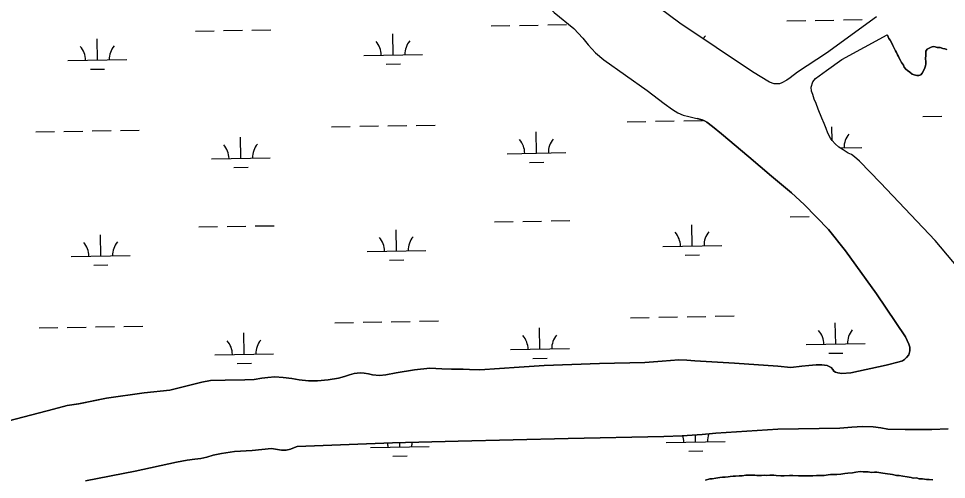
# Model space of a CAD drawing. Extents: x 3887375 to 3925618, y 296674 to 322633.
# Drawn here: x 3916019 to 3917593, y 308875 to 309657 of the extents above; entities that cross this region are included whole.
import ezdxf

# ---------------------------------------------------------------- set-up
doc = ezdxf.new("R2010")
doc.units = 0
doc.layers.add('V-TOPO-SHOR', color=7, linetype='Continuous')
doc.layers.add('V-WETL-SWMP', color=7, linetype='Continuous')

msp = doc.modelspace()

# ---------------------------------------------------------------- linework, layer by layer
at = {"layer": 'V-TOPO-SHOR'}
for points in [[(3916880.8, 309720.3), (3916902.6, 309693.9), (3916927.9, 309667.4), (3916961.1, 309640.3), (3916976, 309624.3), (3916985.4, 309612.5), (3916997.7, 309599.2), (3917011.9, 309587.5), (3917085.4, 309535.2), (3917114.1, 309513.2), (3917128.2, 309503.1), (3917137.5, 309497.3), (3917146.8, 309493.4), (3917156, 309491.1), (3917167.7, 309488.5), (3917170, 309487.8)], [(3917474.5, 309660.3), (3917389.7, 309598.9), (3917340.6, 309566.5), (3917328.1, 309557), (3917322.6, 309552.8), (3917313.8, 309548.2), (3917309.8, 309546.8), (3917301.2, 309546.3), (3917293, 309549.3), (3917264.4, 309567.2), (3917140.9, 309649.3), (3917088.2, 309688.5)], [(3917666.7, 309170.1), (3917574.1, 309280.7), (3917481.1, 309378.4), (3917445.8, 309415.1), (3917437.4, 309422.5), (3917432, 309426.8), (3917426.6, 309428.9), (3917417.9, 309434.4), (3917410.5, 309439.3), (3917404.4, 309444.5), (3917399.5, 309450.4), (3917396.3, 309454.4), (3917391.9, 309463.1), (3917388.9, 309471), (3917385.6, 309479.1), (3917381.9, 309488.5), (3917375.5, 309503.5), (3917372.1, 309513.2), (3917368.8, 309520.7), (3917366.4, 309528.2), (3917364.4, 309533.9), (3917363.6, 309540.8), (3917366.5, 309549.7), (3917371.1, 309555.8), (3917389.8, 309569.2), (3917415.9, 309587.8), (3917492.6, 309630)], [(3917499.9, 309616.5), (3917497.5, 309620.7), (3917495.5, 309623.5), (3917493, 309629.1), (3917492.6, 309630)], [(3917593.9, 309605), (3917590.5, 309605.9), (3917587.2, 309606.8), (3917582.4, 309608.1), (3917577.7, 309608.4), (3917574.4, 309609.3), (3917571, 309609.7), (3917567.3, 309608.7), (3917563.1, 309606.7), (3917560.3, 309605.2), (3917558.5, 309601.8), (3917558.5, 309598.5), (3917558.2, 309594.7), (3917557.8, 309589.5), (3917558.4, 309583.8), (3917558.5, 309580.5), (3917557.6, 309577.2), (3917556.8, 309573.9), (3917554.5, 309568.6), (3917552.2, 309564.8), (3917549.9, 309561.9), (3917546.6, 309560.9), (3917542.9, 309560.8), (3917538.6, 309561.6), (3917535.2, 309563), (3917530.9, 309566.2), (3917527.1, 309569.4), (3917524.6, 309571.7), (3917521.7, 309574.9), (3917520.2, 309578.2), (3917516.8, 309582.9), (3917515.3, 309586.1), (3917512.9, 309589.9), (3917511.8, 309593.2), (3917510.3, 309596), (3917508.4, 309599.7), (3917506.9, 309602.5), (3917505.4, 309605.8), (3917502.4, 309611.4), (3917499.9, 309616.5)], [(3916467.9, 309048.2), (3916482.2, 309046.4), (3916494.7, 309044.3), (3916510.6, 309042.4), (3916526.2, 309042.5), (3916543.9, 309044.3), (3916561.6, 309046.9), (3916572, 309049.9), (3916580.4, 309052.7), (3916588.4, 309055.1), (3916598.6, 309056), (3916605, 309055.4), (3916612.3, 309054.2), (3916619.2, 309052.7), (3916631.3, 309051.6), (3916641.9, 309052.5), (3916659.4, 309055.8), (3916690.5, 309061.2), (3916716.4, 309064), (3916736.8, 309062.8), (3916753.6, 309062.2), (3916773.2, 309062.2), (3916784.1, 309062), (3916801.6, 309061.2), (3916868, 309065.6), (3916910.8, 309068.3), (3917004.4, 309071.9), (3917081.4, 309073.5), (3917111, 309075.6), (3917139, 309078.4), (3917152.5, 309077.5), (3917166.5, 309076.7), (3917233.6, 309072.3), (3917307.3, 309067.4), (3917329.5, 309065.1), (3917347.7, 309067.4), (3917360, 309068.7), (3917372.3, 309069.7), (3917381.7, 309069.9), (3917391, 309068.7), (3917397.4, 309065.1), (3917400.4, 309061.8), (3917402.1, 309058.8), (3917405, 309057.2), (3917409, 309056.1), (3917415.7, 309055.1), (3917431.2, 309056.1), (3917490.8, 309069.1), (3917513.1, 309074.6), (3917518.5, 309076.6), (3917522.3, 309078.9), (3917525.3, 309082), (3917529.4, 309086.8), (3917531.4, 309093.5), (3917531, 309099.7), (3917529.5, 309104.8), (3917524, 309117.2), (3917474.5, 309190.1), (3917421.9, 309263.2), (3917393.1, 309299.1), (3917351.9, 309341.5), (3917330.6, 309361.6), (3917296.6, 309390.1), (3917257.8, 309422.8), (3917211.7, 309461.7), (3917196.2, 309474.1), (3917186.6, 309481.4), (3917182.5, 309483.9), (3917178.5, 309485.7), (3917170, 309487.8)], [(3916002.2, 308974.6), (3916077.9, 308994.3), (3916101.4, 309000.6), (3916120.8, 309003.6), (3916167.8, 309013), (3916231.7, 309022.3), (3916275.6, 309026.9), (3916293.7, 309031.1), (3916304.6, 309034), (3916316.3, 309037.1), (3916329.7, 309040), (3916344.6, 309042.9), (3916369.4, 309043.8), (3916402.5, 309044.3), (3916418.8, 309044.9), (3916431.5, 309046.9), (3916441.9, 309048.1), (3916453.7, 309049.1), (3916467.9, 309048.2)], [(3916491.3, 308930.9), (3916653.5, 308937.3), (3916764.6, 308940.2), (3916951.2, 308944.9), (3917113.8, 308948.1), (3917145, 308949.4), (3917178.7, 308951.5), (3917202.1, 308953.6), (3917307.4, 308960.2), (3917412.6, 308962), (3917432.7, 308963.8), (3917450.7, 308964.8), (3917468.7, 308964.3), (3917482, 308962.7), (3917494.1, 308960.2), (3917523.2, 308959.9), (3917568.6, 308959.7), (3917596.4, 308961)], [(3916132.2, 308872.9), (3916216.5, 308889.4), (3916286.9, 308904.7), (3916305.1, 308907.6), (3916317.7, 308909.5), (3916328.1, 308910.7), (3916338.5, 308913.1), (3916348.8, 308916.2), (3916363.3, 308919.1), (3916385.3, 308922.8), (3916415, 308924.4), (3916448.1, 308927.7), (3916464.9, 308924.6), (3916473.1, 308924.8), (3916480, 308926.6), (3916484.1, 308928.2), (3916491.3, 308930.9)], [(3917570.3, 308874.4), (3917563.7, 308875.3), (3917559.4, 308875.2), (3917552.8, 308876.2), (3917546.8, 308876), (3917542.4, 308877.6), (3917537, 308877.4), (3917533.2, 308878.4), (3917526.6, 308879.4), (3917519.5, 308880.8), (3917512.9, 308881.8), (3917508.6, 308881.7), (3917502, 308883.7), (3917497.6, 308884.1), (3917493.3, 308884.6), (3917485.6, 308886), (3917481.8, 308886.5), (3917475.2, 308887.4), (3917471.4, 308887.3), (3917466, 308887.2), (3917460.5, 308888.2), (3917451.8, 308888), (3917446.9, 308888.4), (3917439.8, 308887.7), (3917433.9, 308886.4), (3917425.7, 308885.7), (3917420.8, 308885), (3917413.8, 308884.3), (3917407.2, 308883.6), (3917402.9, 308883.5), (3917396.4, 308883.4), (3917392.6, 308882.8), (3917386, 308882.1), (3917381.7, 308882), (3917373, 308881.7), (3917366.5, 308881), (3917359.4, 308881.4), (3917349, 308881.2), (3917342.5, 308881), (3917332.7, 308881.9), (3917326.7, 308881.8), (3917318, 308881.5), (3917312.5, 308881.4), (3917304.4, 308881.8), (3917300.5, 308882.2), (3917293.5, 308882.6), (3917287.5, 308881.9), (3917284.2, 308882.4), (3917279.3, 308881.7), (3917271.7, 308882.1), (3917268.4, 308882.6), (3917262.4, 308882.4), (3917256.4, 308882.3), (3917252.6, 308882.2), (3917246.7, 308881.5), (3917241.8, 308881.4), (3917235.2, 308880.7), (3917231.4, 308880.6), (3917226, 308879.9), (3917222.7, 308879.3), (3917217.8, 308879.2), (3917213.5, 308879.1), (3917208.6, 308878.4), (3917202.1, 308877.2), (3917195.6, 308876), (3917191.8, 308875.9), (3917184.7, 308874.1)]]:
    msp.add_lwpolyline(points, dxfattribs=at)
at = {"layer": 'V-WETL-SWMP'}
for p, q in [((3916820.6, 309644.9), (3916852.6, 309645.4)), ((3916868.6, 309645.7), (3916900.6, 309646.2)), ((3916916.6, 309646.5), (3916948.6, 309647.1)), ((3917322.5, 309653.5), (3917354.4, 309654)), ((3917370.4, 309654.3), (3917402.4, 309654.8)), ((3917418.4, 309655.1), (3917450.4, 309655.7)), ((3916318.8, 309636.2), (3916350.8, 309636.8)), ((3916366.8, 309637.1), (3916398.8, 309637.6)), ((3916414.8, 309637.9), (3916446.8, 309638.4)), ((3916654.4, 309595.6), (3916653.8, 309631.6)), ((3917155.6, 309639.5), (3917155.6, 309640.2)), ((3916152.5, 309587), (3916151.9, 309622.9)), ((3916604.4, 309594.7), (3916704.4, 309596.4)), ((3916102.5, 309586.1), (3916202.5, 309587.8)), ((3916642.6, 309579.9), (3916666.6, 309580.3)), ((3916140.8, 309571.3), (3916164.8, 309571.7)), ((3917147.4, 309483.9), (3917179.4, 309484.5)), ((3917553.3, 309490.9), (3917585.3, 309491.5)), ((3916549.6, 309473.7), (3916581.6, 309474.2)), ((3916597.6, 309474.5), (3916629.6, 309475.1)), ((3916645.6, 309475.3), (3916677.6, 309475.9)), ((3916693.6, 309476.1), (3916725.6, 309476.7)), ((3917051.4, 309482.3), (3917083.4, 309482.8)), ((3917099.4, 309483.1), (3917131.4, 309483.7)), ((3917399.4, 309450.6), (3917399, 309473.5)), ((3916047.8, 309465.1), (3916079.8, 309465.6)), ((3916095.8, 309465.9), (3916127.8, 309466.4)), ((3916143.8, 309466.7), (3916175.8, 309467.3)), ((3916191.8, 309467.5), (3916223.7, 309468.1)), ((3916395.9, 309420.3), (3916395.3, 309456.3)), ((3916897.7, 309428.9), (3916897.1, 309464.9)), ((3917412.8, 309437.7), (3917449.6, 309438.4)), ((3916847.8, 309428), (3916947.7, 309429.8)), ((3916345.9, 309419.4), (3916445.9, 309421.1)), ((3916886, 309413.3), (3916910, 309413.7)), ((3916384.2, 309404.7), (3916408.2, 309405.1)), ((3916826.3, 309312.2), (3916858.3, 309312.8)), ((3916874.3, 309313.1), (3916906.3, 309313.6)), ((3916922.3, 309313.9), (3916954.3, 309314.4)), ((3917328.2, 309320.8), (3917360.2, 309321.4)), ((3916324.5, 309303.6), (3916356.5, 309304.2)), ((3916372.5, 309304.4), (3916404.5, 309305)), ((3916420.5, 309305.3), (3916452.5, 309305.8)), ((3916660.1, 309262.9), (3916659.5, 309298.9)), ((3917161.9, 309271.6), (3917161.3, 309307.5)), ((3916158.3, 309254.3), (3916157.6, 309290.3)), ((3917111.9, 309270.7), (3917211.9, 309272.4)), ((3916108.3, 309253.5), (3916208.2, 309255.2)), ((3916610.1, 309262.1), (3916710.1, 309263.8)), ((3917150.2, 309255.9), (3917174.2, 309256.3)), ((3916146.5, 309238.7), (3916170.5, 309239.1)), ((3916648.4, 309247.3), (3916672.3, 309247.7)), ((3916555.3, 309141.1), (3916587.3, 309141.6)), ((3916603.3, 309141.9), (3916635.3, 309142.4)), ((3916651.3, 309142.7), (3916683.3, 309143.2)), ((3916699.3, 309143.5), (3916731.3, 309144.1)), ((3917057.2, 309149.7), (3917089.1, 309150.2)), ((3917105.1, 309150.5), (3917137.1, 309151)), ((3917153.1, 309151.3), (3917185.1, 309151.9)), ((3917201.1, 309152.1), (3917233.1, 309152.7)), ((3917405.3, 309104.9), (3917404.7, 309140.9)), ((3916053.5, 309132.4), (3916085.5, 309133)), ((3916101.5, 309133.3), (3916133.5, 309133.8)), ((3916149.5, 309134.1), (3916181.5, 309134.6)), ((3916197.5, 309134.9), (3916229.5, 309135.5)), ((3916401.6, 309087.7), (3916401, 309123.7)), ((3916903.5, 309096.3), (3916902.8, 309132.3)), ((3916853.5, 309095.4), (3916953.4, 309097.1)), ((3917355.3, 309104), (3917455.3, 309105.7)), ((3916351.6, 309086.8), (3916451.6, 309088.5)), ((3916891.7, 309080.6), (3916915.7, 309081.1)), ((3917393.6, 309089.3), (3917417.5, 309089.7)), ((3916389.9, 309072), (3916413.9, 309072.4)), ((3917167.6, 308938.9), (3917167.4, 308950.8)), ((3916665.8, 308930.3), (3916665.7, 308937.6)), ((3917117.6, 308938.1), (3917217.6, 308939.8)), ((3916615.8, 308929.5), (3916715.8, 308931.2)), ((3917155.9, 308923.3), (3917179.9, 308923.7)), ((3916654.1, 308914.7), (3916678.1, 308915.1))]:
    msp.add_line(p, q, dxfattribs=at)
for points in [[(3917474.5, 309660.3), (3917389.7, 309598.9), (3917340.6, 309566.5), (3917328.2, 309557), (3917322.6, 309552.8), (3917313.8, 309548.2), (3917309.8, 309546.8), (3917301.2, 309546.3), (3917293, 309549.3), (3917264.4, 309567.2), (3917140.9, 309649.3), (3917088.2, 309688.5)], [(3916927.9, 309667.4), (3916961.1, 309640.3), (3916976, 309624.3), (3916985.4, 309612.5), (3916997.7, 309599.2), (3917011.9, 309587.5), (3917085.4, 309535.2), (3917114.1, 309513.2), (3917128.2, 309503.1), (3917137.5, 309497.3), (3917146.8, 309493.4), (3917156, 309491.1), (3917167.7, 309488.5), (3917170, 309487.8), (3917178.4, 309485.7), (3917182.5, 309483.9), (3917186.6, 309481.4), (3917196.2, 309474.1), (3917211.7, 309461.7), (3917257.8, 309422.8), (3917296.6, 309390.1), (3917330.6, 309361.6), (3917351.9, 309341.5), (3917393.1, 309299.1), (3917421.9, 309263.2), (3917474.5, 309190.1), (3917524, 309117.2), (3917529.5, 309104.8), (3917531, 309099.7)], [(3917666.7, 309170.1), (3917574.1, 309280.7), (3917481.1, 309378.4), (3917445.8, 309415.1), (3917437.4, 309422.5), (3917432, 309426.8), (3917426.6, 309428.9), (3917417.9, 309434.4), (3917410.5, 309439.3), (3917404.4, 309444.5), (3917399.5, 309450.4), (3917396.3, 309454.4), (3917391.9, 309463.1), (3917388.9, 309471), (3917385.6, 309479.1), (3917381.9, 309488.5), (3917375.5, 309503.5), (3917372.1, 309513.2), (3917368.8, 309520.7), (3917366.4, 309528.2), (3917364.4, 309533.9), (3917363.6, 309540.8), (3917366.5, 309549.7), (3917371.1, 309555.8), (3917389.8, 309569.2), (3917415.9, 309587.8), (3917492.6, 309630)], [(3917492.6, 309630), (3917493, 309629.1), (3917495.5, 309623.5), (3917497.5, 309620.7), (3917499.9, 309616.5)], [(3917499.9, 309616.5), (3917502.4, 309611.4), (3917505.4, 309605.8), (3917506.9, 309602.5), (3917508.4, 309599.7), (3917510.3, 309596), (3917511.8, 309593.2), (3917512.9, 309589.9), (3917515.3, 309586.1), (3917516.8, 309582.9), (3917520.2, 309578.2), (3917521.7, 309574.9), (3917524.6, 309571.7), (3917527.1, 309569.4), (3917530.9, 309566.2), (3917535.2, 309563), (3917538.6, 309561.6), (3917542.9, 309560.8), (3917546.6, 309560.9), (3917549.9, 309561.9), (3917552.2, 309564.8), (3917554.5, 309568.6), (3917556.8, 309573.9), (3917557.6, 309577.2), (3917558.5, 309580.5), (3917558.4, 309583.8), (3917557.8, 309589.5), (3917558.2, 309594.7), (3917558.5, 309598.5), (3917558.5, 309601.8), (3917560.3, 309605.2), (3917563.1, 309606.7), (3917567.3, 309608.7), (3917571.1, 309609.7), (3917574.4, 309609.3), (3917577.7, 309608.4), (3917582.4, 309608.1), (3917587.2, 309606.8), (3917590.5, 309605.9), (3917593.9, 309605)], [(3917531, 309099.7), (3917531.4, 309093.5), (3917529.4, 309086.8), (3917525.3, 309082), (3917522.3, 309078.9), (3917518.5, 309076.6), (3917513.1, 309074.6), (3917490.8, 309069.1), (3917431.2, 309056.1), (3917415.7, 309055.1), (3917409, 309056.1), (3917405, 309057.2), (3917402.1, 309058.8), (3917400.4, 309061.8), (3917397.4, 309065.1), (3917391, 309068.7), (3917381.7, 309069.9), (3917372.3, 309069.7), (3917360, 309068.7), (3917347.7, 309067.4), (3917329.5, 309065.1), (3917307.3, 309067.4), (3917233.6, 309072.3), (3917166.5, 309076.7), (3917152.5, 309077.5), (3917139, 309078.4), (3917111, 309075.6), (3917081.4, 309073.5), (3917004.4, 309071.9), (3916910.8, 309068.3), (3916868, 309065.6), (3916801.6, 309061.2), (3916784.1, 309062), (3916773.2, 309062.2), (3916753.6, 309062.2), (3916736.8, 309062.8), (3916716.4, 309064), (3916690.5, 309061.2), (3916659.4, 309055.8), (3916641.9, 309052.5), (3916631.3, 309051.6), (3916619.2, 309052.7), (3916612.3, 309054.2), (3916605, 309055.4), (3916598.6, 309056), (3916588.4, 309055.1), (3916580.4, 309052.7), (3916572, 309049.9), (3916561.6, 309046.9), (3916543.9, 309044.3), (3916526.2, 309042.5), (3916510.6, 309042.4), (3916494.7, 309044.3), (3916482.2, 309046.4), (3916467.9, 309048.2), (3916453.7, 309049.1), (3916441.9, 309048.1), (3916431.5, 309046.9), (3916418.8, 309044.9), (3916402.5, 309044.3), (3916369.4, 309043.8), (3916344.6, 309042.9), (3916329.7, 309040), (3916316.3, 309037.1), (3916304.6, 309034), (3916293.7, 309031.1), (3916275.6, 309026.9), (3916231.7, 309022.3), (3916167.8, 309013), (3916120.7, 309003.6), (3916101.4, 309000.6), (3916077.9, 308994.3), (3916002.2, 308974.6)], [(3917596.4, 308961), (3917568.6, 308959.7), (3917523.2, 308959.9), (3917494.1, 308960.2), (3917482, 308962.7), (3917468.7, 308964.3), (3917450.7, 308964.8), (3917432.7, 308963.8), (3917412.6, 308962), (3917307.4, 308960.2), (3917202.1, 308953.6), (3917178.7, 308951.5), (3917145, 308949.4), (3917113.8, 308948.1), (3916951.2, 308944.9), (3916764.6, 308940.2), (3916653.5, 308937.3), (3916491.3, 308930.9), (3916484.1, 308928.2), (3916480, 308926.6), (3916473.1, 308924.8), (3916464.9, 308924.6), (3916448.1, 308927.7), (3916415, 308924.4), (3916385.3, 308922.8), (3916363.3, 308919.1), (3916348.8, 308916.2), (3916338.5, 308913.1), (3916328.1, 308910.7), (3916317.7, 308909.5), (3916305.1, 308907.6), (3916286.9, 308904.7), (3916216.5, 308889.4), (3916132.2, 308872.9)], [(3917184.7, 308874.1), (3917191.8, 308875.9), (3917195.6, 308876), (3917202.1, 308877.2), (3917208.6, 308878.4), (3917213.5, 308879.1), (3917217.8, 308879.2), (3917222.7, 308879.3), (3917226, 308879.9), (3917231.4, 308880.6), (3917235.2, 308880.7), (3917241.8, 308881.4), (3917246.7, 308881.5), (3917252.6, 308882.2), (3917256.4, 308882.3), (3917262.4, 308882.4), (3917268.4, 308882.6), (3917271.7, 308882.1), (3917279.3, 308881.7), (3917284.2, 308882.4), (3917287.5, 308881.9), (3917293.5, 308882.6), (3917300.5, 308882.2), (3917304.4, 308881.8), (3917312.5, 308881.4), (3917318, 308881.5), (3917326.7, 308881.8), (3917332.7, 308881.9), (3917342.5, 308881), (3917349, 308881.2), (3917359.4, 308881.4), (3917366.5, 308881), (3917373, 308881.7), (3917381.7, 308882), (3917386, 308882.1), (3917392.6, 308882.8), (3917396.4, 308883.4), (3917402.9, 308883.5), (3917407.2, 308883.6), (3917413.8, 308884.3), (3917420.8, 308885), (3917425.7, 308885.7), (3917433.9, 308886.4), (3917439.8, 308887.7), (3917446.9, 308888.4), (3917451.8, 308888), (3917460.5, 308888.2), (3917466, 308887.2), (3917471.4, 308887.3), (3917475.2, 308887.4), (3917481.8, 308886.5), (3917485.6, 308886), (3917493.3, 308884.6), (3917497.6, 308884.1), (3917502, 308883.7), (3917508.6, 308881.7), (3917512.9, 308881.8), (3917519.5, 308880.8), (3917526.6, 308879.4), (3917533.2, 308878.4), (3917537, 308877.4), (3917542.4, 308877.6), (3917546.8, 308876), (3917552.8, 308876.2), (3917559.4, 308875.2), (3917563.7, 308875.3), (3917570.3, 308874.4)]]:
    msp.add_lwpolyline(points, dxfattribs=at)
for centre, start, end in [((3917211.4, 309605.6), 140.2115, 150.6958), ((3916207.8, 309588.4), 140.2115, 181.7552), ((3916599.1, 309595.1), 0.2115, 41.7552), ((3916709.6, 309597), 140.2115, 181.7552), ((3916097.3, 309586.5), 0.2115, 41.7552), ((3916953, 309430.3), 140.2115, 181.7552), ((3917454.8, 309438.9), 140.2115, 181.7552), ((3916340.7, 309419.8), 0.2115, 41.7552), ((3916451.1, 309421.7), 140.2115, 181.7552), ((3916842.5, 309428.4), 0.2115, 41.7552), ((3917217.1, 309273), 140.2115, 181.7552), ((3916604.8, 309262.5), 0.2115, 41.7552), ((3916715.3, 309264.4), 140.2115, 181.7552), ((3917106.7, 309271.1), 0.2115, 41.7552), ((3916103, 309253.9), 0.2115, 41.7552), ((3916213.5, 309255.7), 140.2115, 181.7552), ((3917350, 309104.4), 0.2115, 41.7552), ((3917460.5, 309106.3), 140.2115, 181.7552), ((3916346.4, 309087.2), 0.2115, 41.7552), ((3916456.8, 309089.1), 140.2115, 181.7552), ((3916848.2, 309095.8), 0.2115, 41.7552), ((3916958.7, 309097.7), 140.2115, 181.7552), ((3917112.4, 308938.5), 0.2115, 18.2403), ((3917222.9, 308940.3), 159.845, 181.7552), ((3916610.6, 308929.8), 0.2115, 11.6199), ((3916721, 308931.7), 169.5443, 181.7552)]:
    msp.add_arc(centre, 35.2, start, end, dxfattribs=at)

doc.saveas('drawing.dxf')
